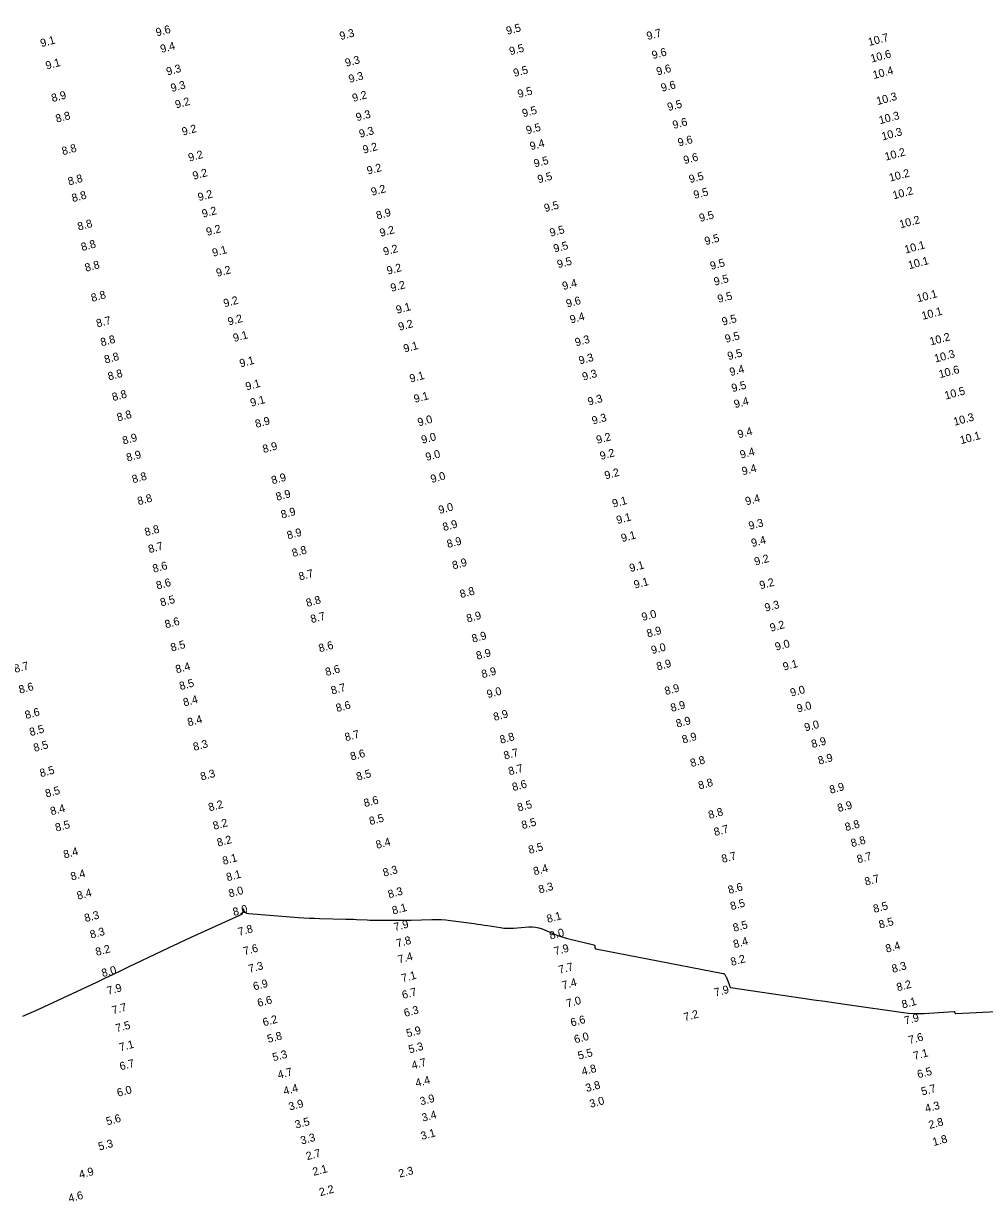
# Model space of a CAD drawing. Extents: x 988130 to 1132882, y 654656 to 841453.
# Drawn here: x 1106064.4 to 1106364.7, y 696882.2 to 697250.2 of the extents above; entities that cross this region are included whole.
import ezdxf

# ---------------------------------------------------------------- set-up
doc = ezdxf.new("R2010")
doc.units = 0
doc.layers.add('V-TOPO-MAJR', color=7, linetype='Continuous')
doc.layers.add('V-TOPO-SOUN', color=7, linetype='Continuous')

msp = doc.modelspace()

# ---------------------------------------------------------------- linework, layer by layer
at = {"layer": 'V-TOPO-MAJR'}
msp.add_lwpolyline([(1106064.2, 696940.12), (1106065.88, 696940.8), (1106067.55, 696941.51), (1106069.2, 696942.27), (1106087.31, 696950.76), (1106089.86, 696951.96), (1106092.39, 696953.16), (1106094.93, 696954.37), (1106097.47, 696955.58), (1106107.6, 696960.44), (1106110.14, 696961.64), (1106112.68, 696962.84), (1106115.23, 696964.01), (1106117.79, 696965.18), (1106132.05, 696971.62), (1106132.62, 696971.98), (1106132.98, 696972.44), (1106133.13, 696973.01), (1106133.07, 696973.68), (1106133.31, 696973.04), (1106133.69, 696972.56), (1106134.21, 696972.26), (1106134.88, 696972.12), (1106150.39, 696970.95), (1106152.03, 696970.83), (1106153.67, 696970.74), (1106155.31, 696970.67), (1106156.95, 696970.62), (1106165.13, 696970.43), (1106165.97, 696970.41), (1106166.81, 696970.38), (1106167.65, 696970.35), (1106168.49, 696970.31), (1106171.85, 696970.15), (1106172.69, 696970.11), (1106173.53, 696970.09), (1106174.37, 696970.07), (1106175.21, 696970.06), (1106180.76, 696970.04), (1106181.97, 696970.04), (1106183.17, 696970.06), (1106184.38, 696970.08), (1106185.58, 696970.11), (1106191.97, 696970.32), (1106193.43, 696970.34), (1106194.9, 696970.3), (1106196.35, 696970.19), (1106197.81, 696970.02), (1106205.29, 696969), (1106206.31, 696968.86), (1106207.33, 696968.71), (1106208.36, 696968.56), (1106209.38, 696968.4), (1106213.47, 696967.76), (1106214.49, 696967.63), (1106215.51, 696967.56), (1106216.54, 696967.55), (1106217.57, 696967.61), (1106222.36, 696967.99), (1106223.41, 696968.01), (1106224.44, 696967.91), (1106225.45, 696967.69), (1106226.44, 696967.34), (1106230.36, 696965.69), (1106231.35, 696965.29), (1106232.35, 696964.94), (1106233.36, 696964.63), (1106234.39, 696964.36), (1106242.59, 696962.36), (1106242.71, 696962.32), (1106242.81, 696962.24), (1106242.87, 696962.14), (1106242.9, 696962.02), (1106242.97, 696961.45), (1106243, 696961.33), (1106243.06, 696961.23), (1106243.16, 696961.16), (1106243.28, 696961.12), (1106283.08, 696953.44), (1106283.23, 696953.4), (1106283.37, 696953.32), (1106283.48, 696953.22), (1106283.58, 696953.09), (1106283.92, 696952.51), (1106284, 696952.36), (1106284.07, 696952.21), (1106284.14, 696952.06), (1106284.21, 696951.9), (1106284.82, 696950.31), (1106284.86, 696950.19), (1106284.9, 696950.08), (1106284.93, 696949.96), (1106284.96, 696949.84), (1106285.08, 696949.37), (1106285.12, 696949.26), (1106285.19, 696949.18), (1106285.27, 696949.12), (1106285.38, 696949.09), (1106307.91, 696945.76), (1106311.37, 696945.24), (1106314.83, 696944.74), (1106318.29, 696944.23), (1106321.76, 696943.73), (1106339.38, 696941.2), (1106340.96, 696941.01), (1106342.55, 696940.91), (1106344.14, 696940.9), (1106345.73, 696940.96), (1106355.12, 696941.6), (1106355.2, 696941.6), (1106355.27, 696941.57), (1106355.32, 696941.52), (1106355.35, 696941.44), (1106355.46, 696941.09), (1106355.5, 696941.02), (1106355.55, 696940.97), (1106355.61, 696940.94), (1106355.7, 696940.93), (1106374.77, 696941.88)], dxfattribs=at)

# ---------------------------------------------------------------- texts
at = {"layer": 'V-TOPO-SOUN'}
for s, p in [('9.5', (1106215.58, 697246.62)), ('9.6', (1106106.12, 697246.14)), ('9.3', (1106163.54, 697245)), ('9.7', (1106259.47, 697245.01)), ('10.7 ', (1106328.68, 697243.14)), ('9.1', (1106070.04, 697242.78)), ('9.4', (1106107.52, 697240.97)), ('9.5', (1106216.57, 697240.26)), ('9.1', (1106071.69, 697235.77)), ('9.3', (1106165.25, 697236.63)), ('9.6', (1106261.11, 697239.05)), ('10.6 ', (1106329.46, 697237.96)), ('9.3', (1106109.4, 697233.93)), ('9.5', (1106217.82, 697233.47)), ('9.6', (1106262.52, 697233.94)), ('10.4 ', (1106330.14, 697232.82)), ('9.3', (1106110.78, 697228.77)), ('9.3', (1106166.37, 697231.6)), ('9.6', (1106263.96, 697228.83)), ('8.9', (1106073.49, 697225.62)), ('9.2', (1106167.49, 697225.66)), ('9.5', (1106219.18, 697226.91)), ('10.3 ', (1106331.28, 697224.69)), ('9.2', (1106112.14, 697223.62)), ('9.5', (1106220.58, 697220.88)), ('9.5', (1106265.95, 697222.82)), ('8.8', (1106074.81, 697219.19)), ('9.3', (1106168.64, 697219.63)), ('9.6', (1106267.59, 697217.23)), ('10.3 ', (1106332.06, 697218.72)), ('9.2', (1106114.25, 697215.13)), ('9.3', (1106169.63, 697214.47)), ('9.5', (1106221.8, 697215.55)), ('10.3 ', (1106332.89, 697213.66)), ('9.4', (1106222.98, 697210.61)), ('9.6', (1106269.23, 697211.72)), ('8.8', (1106076.74, 697209.04)), ('9.2', (1106116.26, 697207.04)), ('9.2', (1106170.78, 697209.5)), ('9.6', (1106270.98, 697206.23)), ('10.2 ', (1106333.88, 697207.33)), ('9.2', (1106172.06, 697202.94)), ('9.5', (1106224.22, 697205.2)), ('8.8', (1106078.66, 697199.58)), ('9.2', (1106117.63, 697201.36)), ('9.5', (1106225.37, 697200.25)), ('9.5', (1106272.7, 697200.31)), ('10.2 ', (1106335.23, 697200.76)), ('9.2', (1106173.37, 697196.34)), ('9.5', (1106274.14, 697195.37)), ('10.2 ', (1106336.34, 697195.24)), ('8.8', (1106079.84, 697194.37)), ('9.2', (1106119.25, 697194.69)), ('9.5', (1106227.43, 697191.24)), ('9.2', (1106120.53, 697189.5)), ('8.9', (1106174.96, 697188.95)), ('9.5', (1106275.88, 697188.16)), ('8.8', (1106081.66, 697185.5)), ('10.2 ', (1106338.46, 697186.17)), ('9.2', (1106121.86, 697183.83)), ('9.2', (1106176.07, 697183.53)), ('9.5', (1106229.2, 697183.57)), ('9.5', (1106277.59, 697180.93)), ('8.8', (1106082.76, 697179.09)), ('9.1', (1106123.74, 697177.3)), ('9.2', (1106177.17, 697177.66)), ('9.5', (1106230.36, 697178.6)), ('10.1 ', (1106340.05, 697178.3)), ('9.5', (1106231.5, 697173.73)), ('9.5', (1106279.31, 697173.2)), ('10.1 ', (1106341.19, 697173.4)), ('8.8', (1106083.96, 697172.61)), ('9.2', (1106124.97, 697171.01)), ('9.2', (1106178.29, 697171.7)), ('9.2', (1106179.46, 697166.33)), ('9.4', (1106233.12, 697166.9)), ('9.5', (1106280.48, 697168.26)), ('8.8', (1106085.89, 697163.21)), ('9.5', (1106281.64, 697162.87)), ('10.1 ', (1106343.87, 697163.05)), ('9.2', (1106127.25, 697161.51)), ('9.1', (1106181.17, 697159.48)), ('9.6', (1106234.31, 697161.43)), ('8.7', (1106087.51, 697155.23)), ('9.2', (1106128.6, 697155.82)), ('9.4', (1106235.5, 697156.46)), ('9.5', (1106282.98, 697155.78)), ('10.1 ', (1106345.42, 697157.6)), ('9.2', (1106181.89, 697154.19)), ('8.8', (1106088.84, 697149.33)), ('9.1', (1106130.26, 697150.69)), ('9.1', (1106183.49, 697147.37)), ('9.3', (1106237.09, 697149.32)), ('9.5', (1106283.94, 697150.39)), ('10.2 ', (1106347.91, 697149.59)), ('8.8', (1106090.01, 697143.96)), ('9.3', (1106238.26, 697143.66)), ('9.5', (1106284.74, 697145.02)), ('10.3 ', (1106349.38, 697144.26)), ('9.1', (1106132.26, 697142.75)), ('9.4', (1106285.39, 697140.04)), ('10.6 ', (1106350.78, 697139.37)), ('8.8', (1106091.12, 697138.68)), ('9.1', (1106185.41, 697138.01)), ('9.3', (1106239.36, 697138.61)), ('9.1', (1106134.15, 697135.55)), ('9.5', (1106285.99, 697135.01)), ('10.5 ', (1106352.58, 697132.69)), ('8.8', (1106092.45, 697132.21)), ('9.1', (1106135.64, 697130.46)), ('9.1', (1106186.75, 697131.66)), ('9.3', (1106241.07, 697130.81)), ('9.4', (1106286.77, 697130.02)), ('8.8', (1106093.96, 697125.88)), ('8.9', (1106137.16, 697123.84)), ('9.0', (1106187.92, 697124.32)), ('9.3', (1106242.37, 697124.86)), ('10.3 ', (1106355.35, 697124.52)), ('8.9', (1106095.68, 697118.64)), ('9.0', (1106189.08, 697118.88)), ('9.2', (1106243.74, 697118.85)), ('9.4', (1106287.91, 697120.58)), ('10.1 ', (1106357.38, 697118.76)), ('8.9', (1106139.48, 697115.98)), ('9.4', (1106288.64, 697114.24)), ('8.9', (1106096.92, 697113.32)), ('9.0', (1106190.38, 697113.51)), ('9.2', (1106244.87, 697113.85)), ('9.2', (1106246.32, 697107.75)), ('9.4', (1106289.21, 697109.03)), ('8.8', (1106098.68, 697106.54)), ('8.9', (1106142.22, 697106.22)), ('9.0', (1106191.98, 697106.63)), ('8.8', (1106100.37, 697099.71)), ('8.9', (1106143.64, 697101.08)), ('9.4', (1106290.31, 697099.64)), ('9.0', (1106194.43, 697096.95)), ('9.1', (1106248.73, 697098.96)), ('8.9', (1106145.19, 697095.5)), ('9.1', (1106250.02, 697093.8)), ('9.3', (1106291.35, 697092.01)), ('8.8', (1106102.62, 697090.02)), ('8.9', (1106147.09, 697089.03)), ('8.9', (1106195.75, 697091.62)), ('8.7', (1106103.78, 697084.73)), ('8.9', (1106197.04, 697086.31)), ('9.1', (1106251.49, 697088.17)), ('9.4', (1106292.15, 697086.62)), ('8.8', (1106148.66, 697083.5)), ('8.6', (1106105.12, 697078.61)), ('8.9', (1106198.73, 697079.65)), ('9.1', (1106254.09, 697078.8)), ('9.2', (1106293.12, 697080.84)), ('8.7', (1106150.76, 697076.17)), ('9.1', (1106255.49, 697073.63)), ('8.6', (1106106.23, 697073.37)), ('8.8', (1106201.11, 697070.68)), ('9.2', (1106294.73, 697073.42)), ('8.5', (1106107.49, 697068.06)), ('8.8', (1106153.06, 697067.91)), ('9.3', (1106296.36, 697066.43)), ('8.7', (1106154.47, 697062.86)), ('8.9', (1106203.18, 697063.06)), ('9.0', (1106257.92, 697063.53)), ('8.6', (1106108.93, 697061.23)), ('9.2', (1106297.99, 697060.17)), ('8.9', (1106204.83, 697056.76)), ('8.9', (1106259.49, 697058.36)), ('8.5', (1106110.73, 697053.97)), ('8.6', (1106156.99, 697053.76)), ('9.0', (1106260.87, 697053.16)), ('9.0', (1106299.59, 697054.24)), ('8.9', (1106206.22, 697051.41)), ('8.9', (1106262.55, 697048.08)), ('9.1', (1106302.06, 697048)), ('8.7', (1106061.82, 697047.32)), ('8.4', (1106112.28, 697047.18)), ('8.6', (1106159.07, 697046.33)), ('8.9', (1106207.87, 697045.65)), ('8.6', (1106063.31, 697040.83)), ('8.5', (1106113.48, 697041.93)), ('8.7', (1106160.84, 697040.55)), ('8.4', (1106114.66, 697036.83)), ('9.0', (1106209.53, 697039.42)), ('8.9', (1106265.09, 697040.38)), ('9.0', (1106304.34, 697039.89)), ('8.6', (1106162.39, 697035.07)), ('8.9', (1106266.94, 697035.12)), ('9.0', (1106306.38, 697034.91)), ('8.6', (1106065.24, 697032.88)), ('8.4', (1106116.01, 697030.62)), ('8.9', (1106211.59, 697032.3)), ('8.9', (1106268.65, 697030.2)), ('8.5', (1106066.63, 697027.57)), ('8.7', (1106165.15, 697025.95)), ('9.0', (1106308.76, 697029.01)), ('8.5', (1106067.89, 697022.65)), ('8.3', (1106117.78, 697022.94)), ('8.8', (1106213.58, 697025.18)), ('8.9', (1106270.52, 697025.23)), ('8.9', (1106310.95, 697023.82)), ('8.6', (1106166.9, 697019.96)), ('8.7', (1106214.82, 697020.22)), ('8.9', (1106313.02, 697018.63)), ('8.5', (1106069.85, 697014.74)), ('8.7', (1106216.28, 697015.31)), ('8.8', (1106273.12, 697017.89)), ('8.3', (1106120.05, 697013.68)), ('8.5', (1106168.78, 697013.64)), ('8.5', (1106071.58, 697008.38)), ('8.6', (1106217.45, 697010.38)), ('8.8', (1106275.6, 697010.89)), ('8.9', (1106316.61, 697009.56)), ('8.2', (1106122.54, 697004.05)), ('8.6', (1106171.08, 697005.38)), ('8.5', (1106219.08, 697004.01)), ('8.9', (1106319.09, 697003.83)), ('8.4', (1106073.16, 697002.83)), ('8.8', (1106278.76, 697001.68)), ('8.5', (1106074.68, 696997.73)), ('8.2', (1106123.97, 696998.29)), ('8.5', (1106172.77, 696999.76)), ('8.5', (1106220.38, 696998.5)), ('8.7', (1106280.49, 696996.34)), ('8.8', (1106321.43, 696997.89)), ('8.2', (1106125.23, 696993.02)), ('8.8', (1106323.28, 696992.87)), ('8.4', (1106077.25, 696989.33)), ('8.4', (1106174.85, 696992.35)), ('8.5', (1106222.53, 696990.78)), ('8.1', (1106126.94, 696987.35)), ('8.7', (1106282.87, 696987.95)), ('8.7', (1106325.18, 696987.85)), ('8.4', (1106079.49, 696982.45)), ('8.1', (1106128.15, 696982.23)), ('8.3', (1106177.08, 696983.63)), ('8.4', (1106224.08, 696984.07)), ('8.3', (1106225.69, 696978.4)), ('8.6', (1106284.89, 696978.24)), ('8.7', (1106327.6, 696980.84)), ('8.4', (1106081.47, 696976.44)), ('8.0', (1106128.85, 696977.16)), ('8.3', (1106178.65, 696976.91)), ('8.0', (1106130.18, 696971.37)), ('8.1', (1106179.93, 696971.84)), ('8.5', (1106285.63, 696973.19)), ('8.5', (1106330.28, 696972.35)), ('8.3', (1106083.8, 696969.46)), ('8.1', (1106228.25, 696969.21)), ('8.5', (1106332.02, 696967.42)), ('8.3', (1106085.55, 696964.31)), ('7.8', (1106131.81, 696965.16)), ('7.9', (1106180.48, 696966.64)), ('8.0', (1106229.1, 696964)), ('8.5', (1106286.44, 696966.43)), ('7.8', (1106181.27, 696961.56)), ('8.4', (1106286.56, 696961.32)), ('8.4', (1106334.12, 696959.9)), ('8.2', (1106087.28, 696958.89)), ('7.6', (1106133.47, 696959.12)), ('7.4', (1106181.8, 696956.53)), ('7.9', (1106230.57, 696959.11)), ('8.0', (1106089.18, 696952.29)), ('7.3', (1106135.07, 696953.61)), ('7.7', (1106231.94, 696953.31)), ('8.2', (1106285.71, 696955.78)), ('8.3', (1106336.06, 696953.62)), ('7.1', (1106182.88, 696950.66)), ('7.4', (1106233.03, 696948.43)), ('7.9', (1106090.87, 696946.75)), ('6.9', (1106136.52, 696948.11)), ('6.7', (1106183.04, 696945.45)), ('7.9', (1106280.59, 696946.22)), ('8.2', (1106337.58, 696947.84)), ('6.6', (1106137.85, 696942.96)), ('7.0', (1106234.38, 696942.78)), ('8.1', (1106339.17, 696942.48)), ('7.7', (1106092.42, 696940.66)), ('6.3', (1106183.65, 696939.82)), ('7.2', (1106271.06, 696938.52)), ('7.9', (1106339.97, 696937.42)), ('7.5', (1106093.54, 696935.05)), ('6.2', (1106139.53, 696936.9)), ('6.6', (1106235.72, 696936.84)), ('5.8', (1106140.93, 696931.72)), ('5.9', (1106184.38, 696933.47)), ('6.0', (1106236.82, 696931.57)), ('7.6', (1106341.3, 696931.36)), ('7.1', (1106094.68, 696929.1)), ('5.3', (1106185.09, 696928.45)), ('5.5', (1106238, 696926.48)), ('6.7', (1106094.81, 696923.14)), ('5.3', (1106142.56, 696925.98)), ('4.7', (1106186.02, 696923.46)), ('7.1', (1106342.83, 696926.4)), ('4.7', (1106144.17, 696920.48)), ('4.8', (1106239.16, 696921.55)), ('6.5', (1106344.01, 696920.65)), ('4.4', (1106145.97, 696915.42)), ('4.4', (1106187.22, 696917.93)), ('3.8', (1106240.39, 696916.37)), ('5.7', (1106345.27, 696915.29)), ('6.0', (1106093.99, 696914.89)), ('3.9', (1106188.61, 696912.21)), ('3.9', (1106147.64, 696910.58)), ('3.0', (1106241.64, 696911.46)), ('4.3', (1106346.44, 696909.99)), ('5.6', (1106090.59, 696905.97)), ('3.5', (1106149.59, 696904.94)), ('3.4', (1106189.23, 696907.11)), ('2.8', (1106347.58, 696904.85)), ('3.1', (1106188.89, 696901.4)), ('5.3', (1106088.14, 696898.1)), ('3.3', (1106151.33, 696899.98)), ('1.8', (1106348.81, 696899.51)), ('2.7', (1106153.06, 696895.08)), ('2.1', (1106155.12, 696890.2)), ('2.3', (1106181.97, 696889.63)), ('4.9', (1106082.11, 696889.35)), ('2.2', (1106157.17, 696883.84)), ('4.6', (1106078.8, 696881.92))]:
    msp.add_text(s, height=2.5, rotation=15, dxfattribs=at).set_placement(p)

doc.saveas('drawing.dxf')
